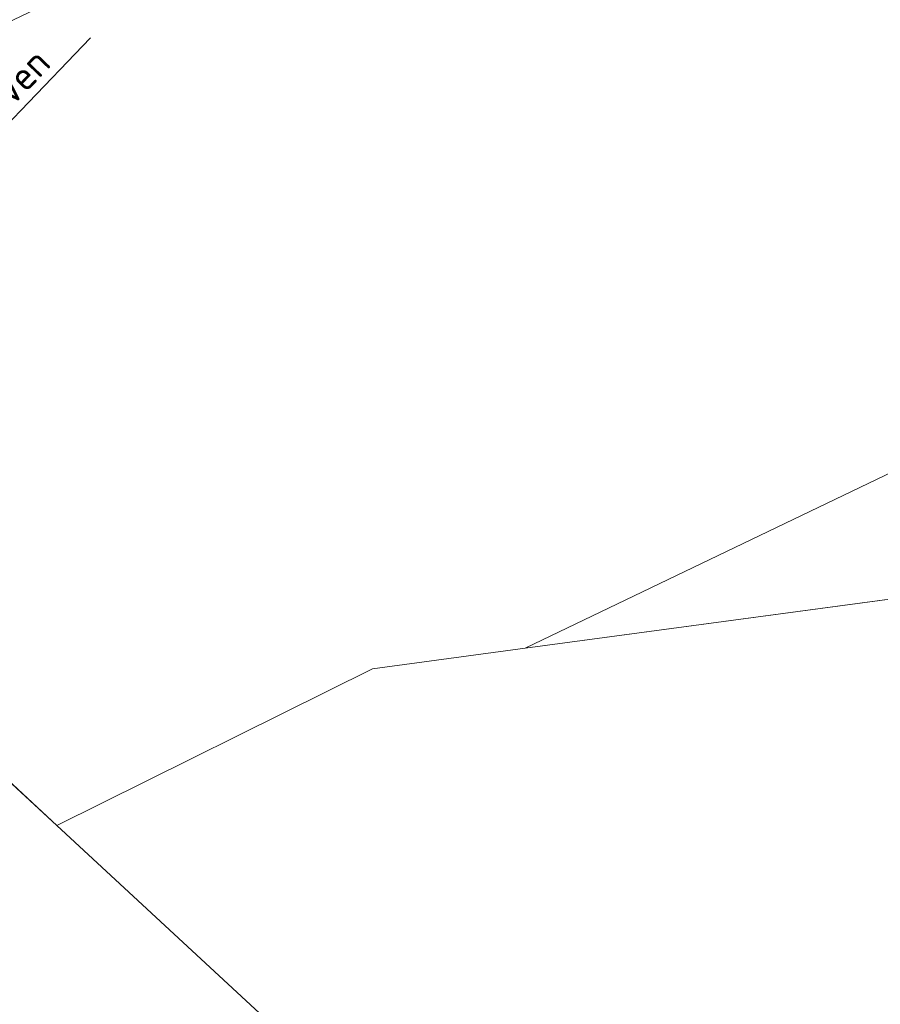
# Model space of a CAD drawing. Header units: metres. Extents: x 163628 to 168255, y 402691 to 405367.
# Tile 666 of 1056: x 165533 to 165549, y 403927 to 403945. Entities that reach past the tile are written whole.
import ezdxf
from ezdxf import colors
from ezdxf.entities.mleader import LeaderData, LeaderLine
from ezdxf.math import Vec2, Vec3

# ---------------------------------------------------------------- set-up
doc = ezdxf.new("R2010")
doc.units = ezdxf.units.M
doc.layers.add('X-CA190022.004-UO-BBM_bebording bebakening markering_v0.1$0$X-XX-AL-T25', color=7, linetype='Continuous', lineweight=25)
doc.layers.add('X-CA190022.004-UO-KAD_Percelen$0$B-WE-KG-GRENS_PERCEEL-GV', color=150, linetype='Continuous', lineweight=9)
doc.styles.add('X-CA190022.004-UO-BBM_bebording bebakening markering_v0.1$0$NLCS-ISO-M200-T25', font='NLCS-ISO.ttf', dxfattribs={"height": 0.5})

# ---------------------------------------------------------------- blocks, each defined once
blk = doc.blocks.new('X-CA190022.004-UO-BBM_bebording bebakening markering_v0.1$0$_Dot')
at = {"color": 0, "linetype": 'ByBlock', "const_width": 0.5}
blk.add_lwpolyline([(-0.25, 0, 1), (0.25, 0, 1)], format="xyb", close=True, dxfattribs=at)

msp = doc.modelspace()

# ---------------------------------------------------------------- linework, layer by layer
at = {"layer": 'X-CA190022.004-UO-KAD_Percelen$0$B-WE-KG-GRENS_PERCEEL-GV', "flags": 128}
for points in [[(166065.042, 404200.465), (166041.926, 404189.363), (166023.223, 404182.831), (165990.558, 404171.423), (165938.548, 404153.162), (165930.453, 404150.365), (165918.419, 404145.608), (165901.497, 404138.017), (165892.31, 404133.699), (165708.473, 404044.999), (165599.646, 403976.588), (165523.606, 403940.115), (165534.04, 403930.46), (165539.64, 403933.24), (165542.346, 403933.605), (165621.603, 403971.698), (165662.681, 403991.47), (165708.511, 404013.797), (165779.462, 404047.714), (166030.162, 404168.179), (166047.391, 404176.457), (166064, 404184.434), (166064, 404193)], [(165553.353, 403924.827), (165560.384, 403931.829), (165561.53, 403932.97), (165573.41, 403938.44), (165577.812, 403936.219), (165582.43, 403940.94), (165606.3, 403952.07), (165608.95, 403950.48), (165610.236, 403950.957), (165612.55, 403954.71), (165608.65, 403957.02), (165604.67, 403957.98), (165595.55, 403956.25), (165550.7, 403934.73), (165542.346, 403933.605), (165539.64, 403933.24), (165534.04, 403930.46), (165546.98, 403918.48)]]:
    msp.add_lwpolyline(points, close=True, dxfattribs=at)
for points in [[(166030.162, 404168.179), (165779.462, 404047.714), (165708.511, 404013.797), (165662.681, 403991.47), (165621.603, 403971.698), (165542.346, 403933.605), (165550.7, 403934.73), (165595.55, 403956.25), (165604.67, 403957.98), (165608.65, 403957.02), (165612.55, 403954.71), (165614.98, 403958.31), (165626.081, 403963.454), (165764.026, 404027.374), (165767.745, 404019.359), (165801.387, 404035.794), (165812.66, 404029.765), (165829.051, 404041.163), (165870.841, 404057.236), (165875.533, 404059.093), (165872.288, 404067.933), (166030.75, 404129.04)], [(165450.79, 403994.24), (165458.1, 403985.84), (165465.94, 403977.9), (165485.47, 403959.11), (165489.71, 403955.04), (165500.126, 403945.838), (165504.3, 403942.15), (165507.8, 403939), (165513.006, 403935.006), (165525.447, 403925.461), (165529.8, 403922.245), (165546.98, 403918.48), (165534.04, 403930.46), (165523.606, 403940.115), (165516.49, 403946.7), (165508.07, 403954.49), (165478.67, 403980.52), (165474.61, 403984.58), (165470.55, 403988.64), (165461.44, 403999.01)]]:
    msp.add_lwpolyline(points, dxfattribs=at)

# ---------------------------------------------------------------- next in the draw order: leaders
at = {"layer": 'X-CA190022.004-UO-BBM_bebording bebakening markering_v0.1$0$X-XX-AL-T25'}
ml = msp.add_multileader_mtext('Standard', dxfattribs=at)
ml.set_content('Bebording handhaven', color=256, style='X-CA190022.004-UO-BBM_bebording bebakening markering_v0.1$0$NLCS-ISO-M200-T25')
ml.set_leader_properties(color=256, linetype='ByLayer', lineweight=-1)
ml.set_arrow_properties(name='X-CA190022.004-UO-BBM_bebording bebakening markering_v0.1$0$_Dot')
ml.build(insert=Vec2(0, 0))
ml.multileader.update_dxf_attribs({"text_left_attachment_type": 5, "text_right_attachment_type": 5, "dogleg_length": 0.5, "arrow_head_size": 0.2})
ctx = ml.context
ctx.base_point, ctx.char_height, ctx.arrow_head_size, ctx.landing_gap_size, ctx.plane_origin, ctx.plane_x_axis, ctx.plane_y_axis = Vec3(165529.563, 403939.149), 0.5, 0.2, 0.18, Vec3(165534.421, 403937.59), Vec3(0.692899, 0.721035), Vec3(-0.721035, 0.692899)
ctx.left_attachment, ctx.right_attachment = 5, 5
notes = []
notes.append((ctx, [(0, (1, 1, 0), (165529.216, 403938.789), (0.692899, 0.721035), 0.5, [(0, [(165525.972, 403937.848)], 0, [])])]))
ctx.mtext.insert, ctx.mtext.text_direction, ctx.mtext.rotation, ctx.mtext.flow_direction = Vec3(165529.219, 403939.73), Vec3(0.692899, 0.721035), 0.805295, 5
ctx.mtext.has_bg_fill, ctx.mtext.bg_color, ctx.mtext.bg_scale_factor, ctx.mtext.bg_transparency, ctx.mtext.use_window_bg_color = 1, -1027028792, 1.5, 0, 1
for ctx, leaders in notes:
    for number, flags, end, landing, length, lines in leaders:
        leader = LeaderData()
        leader.index, (leader.has_last_leader_line, leader.has_dogleg_vector, leader.attachment_direction) = number, flags
        leader.last_leader_point, leader.dogleg_vector, leader.dogleg_length = Vec3(end), Vec3(landing), length
        for number, points, colour, breaks in lines:
            line = LeaderLine()
            line.index, line.vertices, line.color, line.breaks = number, Vec3.list(points), colors.encode_raw_color(colour), breaks
            leader.lines.append(line)
        ctx.leaders.append(leader)

doc.saveas('drawing.dxf')
